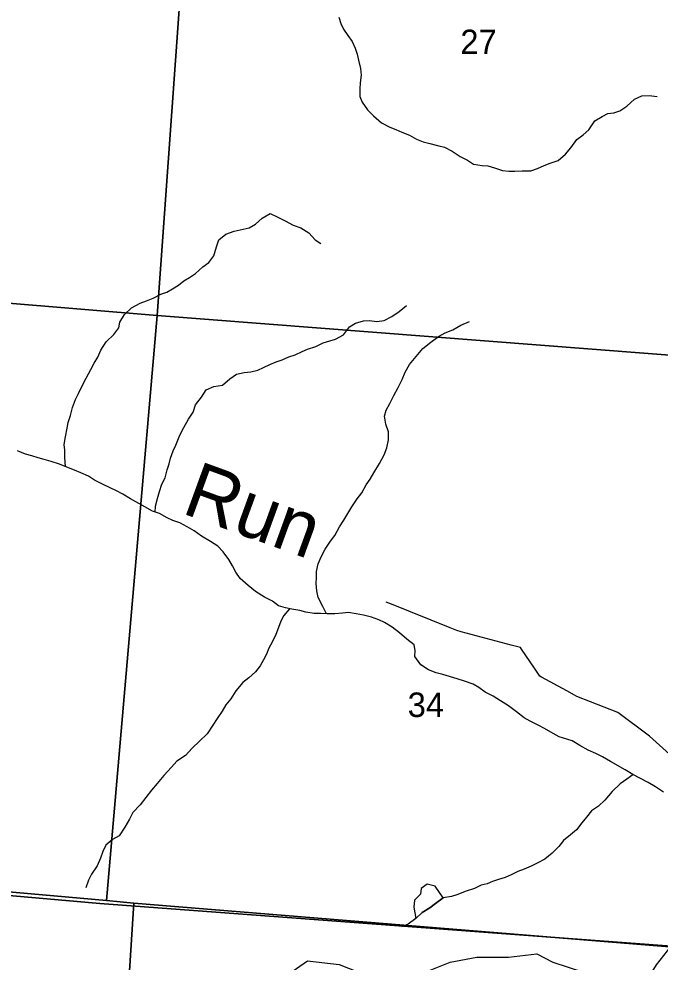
# Model space of a CAD drawing. Extents: x 1715311 to 2083412, y 146837 to 553079.
# Drawn here: x 1969763 to 1975551, y 377700 to 386212 of the extents above; entities that cross this region are included whole.
import ezdxf

# ---------------------------------------------------------------- set-up
doc = ezdxf.new("R2010")
doc.units = 0
for name, color, linetype in [('GM_X_Minor_Lake', 7, 'Continuous'), ('GM_X_Minor_River', 7, 'Continuous'), ('GM_X_Minor_River_Text', 7, 'Continuous'), ('GM_X_Section', 7, 'Continuous'), ('GM_X_Section_Text', 7, 'Continuous'), ('GM_X_Township', 7, 'Continuous'), ('GM_X_Township_Road', 7, 'Continuous'), ('GM_X_Township_ROW', 7, 'Continuous')]:
    doc.layers.add(name, color=color, linetype=linetype)

msp = doc.modelspace()

# ---------------------------------------------------------------- linework, layer by layer
at = {"layer": 'GM_X_Minor_Lake'}
for points in [[(1973592.2, 378280.1), (1973520.6, 378386.4), (1973448.7, 378404.6), (1973392.6, 378364.8), (1973386.4, 378312.8), (1973332.3, 378258.9), (1973328.1, 378196.8), (1973345.8, 378094.7)], [(1973345.8, 378094.7), (1973403.9, 378148.6), (1973472, 378188.4), (1973522.1, 378228.3), (1973592.2, 378280.1)]]:
    msp.add_lwpolyline(points, dxfattribs=at)
at = {"layer": 'GM_X_Minor_River'}
for points in [[(1972652.1, 386227.3), (1972667.9, 386169.2), (1972693.7, 386119.2), (1972731.5, 386063), (1972771.3, 386008.9), (1972799.1, 385946.8), (1972814.9, 385894.7), (1972828.8, 385840.7), (1972846.5, 385762.6), (1972852.3, 385702.6), (1972844.1, 385634.6), (1972839.9, 385580.6), (1972841.7, 385510.5), (1972861.5, 385460.5), (1972909.3, 385392.3), (1972963.1, 385338.1), (1973034.8, 385273.9), (1973110.6, 385235.6), (1973164.5, 385213.5), (1973218.4, 385189.3), (1973288.3, 385161.1), (1973352.2, 385126.9), (1973412, 385102.7), (1973472, 385088.5), (1973551.8, 385066.3), (1973605.8, 385054.1), (1973673.6, 385017.9), (1973745.4, 384969.7), (1973813.3, 384937.5), (1973865.1, 384901.3), (1973943, 384889.1), (1973997, 384884.9), (1974054.9, 384868.8), (1974126.8, 384844.5), (1974184.7, 384838.4), (1974238.7, 384838.2), (1974306.7, 384840), (1974382.6, 384839.8), (1974442.7, 384861.6), (1974502.7, 384887.5), (1974558.7, 384911.3), (1974630.8, 384935.1), (1974696.9, 384990.9), (1974743.1, 385046.8), (1974797.3, 385122.7), (1974855.4, 385164.5), (1974907.5, 385210.4), (1974959.7, 385292.3), (1975027.8, 385330.1), (1975079.9, 385357.9), (1975131.9, 385363.8), (1975187.9, 385381.6), (1975250, 385423.5), (1975320.1, 385487.3), (1975384.2, 385517.1), (1975452.2, 385520.9), (1975524.1, 385510.7)], [(1970182.5, 382172.2), (1970178.8, 382252.9), (1970177.1, 382320.9), (1970173.2, 382371), (1970185.4, 382441), (1970197.7, 382517), (1970207.8, 382571), (1970228, 382633), (1970248.2, 382704.9), (1970274.5, 382776.9), (1970302.6, 382830.8), (1970334.8, 382900.8), (1970369, 382970.7), (1970411.2, 383048.6), (1970443.4, 383104.6), (1970475.6, 383160.5), (1970503.7, 383222.5), (1970552, 383298.3), (1970620.1, 383364.2), (1970664.3, 383424.1), (1970674.4, 383474.1), (1970716.6, 383544), (1970780.8, 383603.8), (1970858.9, 383647.6), (1970914.9, 383667.5), (1970975, 383691.3), (1971045, 383727.1), (1971099.1, 383747), (1971149.1, 383774.8), (1971203.2, 383808.7), (1971253.3, 383848.5), (1971303.4, 383878.4), (1971357.4, 383914.3), (1971423.6, 383974.1), (1971477.7, 384014), (1971523.9, 384073.9), (1971548.1, 384155.8), (1971566.3, 384217.8), (1971632.4, 384267.6), (1971706.5, 384295.4), (1971842.5, 384327), (1971898.5, 384358.9), (1971958.7, 384412.7), (1972030.8, 384456.5), (1972094.6, 384426.3), (1972166.5, 384390.1), (1972238.3, 384349.9), (1972308.2, 384327.7), (1972380, 384281.4), (1972435.8, 384219.2), (1972487.6, 384185.1)], [(1970993.8, 381761.6), (1970997, 381814.2), (1971015.2, 381884.2), (1971033.4, 381946.2), (1971053.6, 382014.2), (1971083.7, 382070.1), (1971101.9, 382142.1), (1971118.1, 382196.1), (1971132.3, 382248.1), (1971154.5, 382314.1), (1971180.6, 382366), (1971214.9, 382454), (1971251.1, 382525.9), (1971293.3, 382599.8), (1971337.5, 382663.7), (1971357.7, 382729.7), (1971411.8, 382797.6), (1971454, 382865.5), (1971524.1, 382895.3), (1971600.1, 382905.1), (1971666.2, 382964.9), (1971728.3, 383006.8), (1971796.3, 383020.6), (1971856.3, 383026.4), (1971918.3, 383042.2), (1971970.4, 383066.1), (1972028.4, 383093.9), (1972086.5, 383115.8), (1972138.5, 383133.6), (1972198.5, 383161.5), (1972256.6, 383181.3), (1972318.6, 383209.1), (1972368.7, 383231), (1972442.7, 383254.8), (1972510.8, 383288.6), (1972570.8, 383306.4), (1972620.8, 383322.3), (1972692.9, 383360.1), (1972747.1, 383434), (1972801.2, 383465.8), (1972873.2, 383487.6), (1972927.2, 383489.5), (1972995.1, 383481.3), (1973061.1, 383491.1), (1973129.2, 383526.9), (1973195.3, 383570.7), (1973261.4, 383624.6)], [(1972538.6, 380843.3), (1972505.2, 380909.2), (1972465.5, 380989.4), (1972451.7, 381051.5), (1972445.9, 381117.5), (1972448, 381169.6), (1972450.2, 381225.6), (1972464.4, 381293.6), (1972490.6, 381357.6), (1972528.8, 381427.5), (1972575, 381499.4), (1972613.2, 381551.3), (1972655.4, 381629.2), (1972695.6, 381689.2), (1972731.7, 381747.1), (1972767.9, 381807), (1972816.1, 381880.9), (1972858.2, 381934.8), (1972898.5, 382006.8), (1972932.6, 382058.7), (1972966.8, 382114.6), (1973019, 382200.5), (1973059.2, 382278.5), (1973085.4, 382342.4), (1973097.6, 382412.4), (1973099.9, 382486.5), (1973076.1, 382554.6), (1973062.3, 382626.6), (1973078.5, 382680.6), (1973110.7, 382740.6), (1973146.9, 382814.5), (1973187.1, 382884.4), (1973221.3, 382958.3), (1973249.5, 383024.3), (1973287.7, 383092.2), (1973347.9, 383166.1), (1973408.1, 383237.9), (1973482.2, 383293.8), (1973550.3, 383345.6), (1973610.4, 383377.4), (1973678.5, 383407.2), (1973752.5, 383447), (1973830.6, 383480.8)], [(1970901, 381808.5), (1970847.1, 381838.7), (1970771.3, 381880.9), (1970701.5, 381923.1), (1970645.6, 381953.3), (1970587.7, 381979.5), (1970517.9, 382011.8), (1970446, 382050), (1970392.2, 382084.2), (1970322.3, 382114.4), (1970266.4, 382140.6), (1970196.6, 382166.8), (1970128.7, 382193), (1970054.8, 382217.2), (1969992.9, 382235.4), (1969937, 382249.6), (1969879.1, 382269.8), (1969823.1, 382283.9), (1969751.3, 382314.2)], [(1975582.1, 379233), (1975510.2, 379281.2), (1975442.4, 379321.5), (1975368.6, 379359.7), (1975302.7, 379391.9), (1975234.9, 379434.2), (1975103.2, 379510.6), (1975029.4, 379552.9), (1974971.5, 379583), (1974901.7, 379613.3), (1974825.8, 379653.5), (1974756, 379695.8), (1974640.2, 379732.1), (1974584.3, 379764.3), (1974506.5, 379808.6), (1974450.6, 379838.8), (1974376.8, 379875), (1974324.9, 379903.2), (1974255.1, 379959.4), (1974181.4, 380013.7), (1974109.5, 380057.9), (1974043.7, 380100.1), (1973971.9, 380136.4), (1973914, 380178.6), (1973862.2, 380206.8), (1973786.3, 380235), (1973718.4, 380255.2), (1973588.6, 380295.6), (1973528.7, 380311.8), (1973460.8, 380338), (1973391, 380382.3), (1973337.3, 380458.5), (1973339.4, 380512.5), (1973329.6, 380564.6), (1973265.8, 380614.8), (1973198, 380671), (1973132.2, 380723.3), (1973064.4, 380763.5), (1973010.5, 380787.7), (1972946.6, 380811.9), (1972874.7, 380832.1), (1972806.8, 380842.3), (1972736.9, 380854.5), (1972682.9, 380848.7), (1972614.9, 380842.9), (1972545, 380843.1), (1972489, 380845.2), (1972429, 380847.4), (1972353.1, 380857.6), (1972299.2, 380871.8), (1972225.3, 380884), (1972169.3, 380896.2), (1972107.4, 380916.4), (1972053.6, 380956.6), (1971979.8, 380994.8), (1971900, 381045.1), (1971832.2, 381097.3), (1971760.4, 381161.6), (1971722.6, 381219.7), (1971690.8, 381275.9), (1971657, 381334), (1971607.3, 381402.2), (1971557.5, 381454.4), (1971491.7, 381494.6), (1971409.9, 381544.8), (1971344, 381591.1), (1971282.2, 381627.3), (1971216.3, 381663.5), (1971152.5, 381685.7), (1971100.6, 381707.9), (1971032.7, 381748.1), (1970968.8, 381770.3), (1970901, 381808.5)], [(1972205.2, 380888.4), (1972155.1, 380828.2), (1972127, 380776.2), (1972104.8, 380720.3), (1972082.6, 380656.3), (1972048.4, 380588.3), (1972018.3, 380534.4), (1971998.1, 380478.4), (1971970, 380426.5), (1971941.8, 380372.5), (1971899.7, 380320.6), (1971837.5, 380264.7), (1971785.4, 380222.9), (1971721.2, 380147), (1971675, 380075.1), (1971630.9, 380021.2), (1971596.7, 379963.2), (1971552.5, 379897.3), (1971514.4, 379837.4), (1971462.2, 379759.5), (1971392, 379693.6), (1971327.8, 379629.8), (1971265.7, 379565.9), (1971189.5, 379512.1), (1971139.4, 379458.2), (1971071.2, 379384.3), (1971011, 379310.5), (1970960.8, 379252.6), (1970908.6, 379184.7), (1970856.5, 379118.8), (1970792.3, 379048.9), (1970762.1, 378989), (1970719.9, 378919), (1970669.7, 378839.1), (1970607.6, 378805.3), (1970547.5, 378755.4), (1970521.3, 378697.4), (1970501.2, 378637.5), (1970469, 378569.5), (1970418.7, 378493.6), (1970390.6, 378439.6), (1970366.4, 378371.6)], [(1975304.9, 379390.8), (1975250.6, 379350), (1975190.5, 379310.2), (1975118.4, 379240.4), (1975052.1, 379162.5), (1974994, 379108.6), (1974931.9, 379064.8), (1974885.8, 379008.9), (1974843.6, 378957), (1974795.4, 378893), (1974741.3, 378847.2), (1974679.2, 378797.3), (1974637.1, 378743.4), (1974576.9, 378683.5), (1974508.8, 378627.7), (1974440.7, 378593.9), (1974386.6, 378566), (1974322.6, 378540.2), (1974266.6, 378518.3), (1974206.5, 378488.5), (1974152.5, 378464.6), (1974090.4, 378444.8), (1974038.4, 378426.9), (1973988.4, 378407.1), (1973934.4, 378393.2), (1973876.3, 378365.3), (1973800.3, 378339.5), (1973716.2, 378305.8), (1973666.2, 378291.9), (1973592.2, 378280.1), (1973522.1, 378228.3), (1973472, 378188.4), (1973403.9, 378148.6), (1973345.8, 378094.7), (1973275.6, 378042.9), (1973217.6, 378017)]]:
    msp.add_lwpolyline(points, dxfattribs=at)
at = {"layer": 'GM_X_Section'}
for points in [[(1965714.6, 389402), (1971405.1, 389017.4), (1971009.8, 383534.4), (1965242.9, 384013.5)], [(1976854.2, 388609.3), (1976414.9, 383117.3), (1971009.8, 383534.4), (1971405.1, 389017.4)], [(1965242.9, 384013.5), (1971009.8, 383534.4), (1970552.5, 378257.2), (1965523.4, 378700.6), (1964933.3, 378739)], [(1971009.8, 383534.4), (1976414.9, 383117.3), (1976005.7, 377809.1), (1970800.6, 378233.4), (1970552.5, 378257.2)], [(1965523.4, 378700.6), (1970552.5, 378257.2), (1970800.6, 378233.4), (1970470.1, 373048.4), (1965081.7, 373496.1)], [(1976005.7, 377809.1), (1976127.7, 377795.1), (1975721.2, 372688), (1970470.1, 373048.4), (1970800.6, 378233.4)]]:
    msp.add_lwpolyline(points, close=True, dxfattribs=at)
at = {"layer": 'GM_X_Township'}
for points in [[(1953358.5, 375895.1), (1953708.9, 379666.7), (1957576.3, 379388.5), (1962883.1, 378906.8), (1963403.7, 378863.7), (1964907.4, 378710.1), (1965054.3, 378699.5), (1965504.4, 378666.9), (1970494.2, 378230.3), (1975651.4, 377844), (1976131.8, 377779.2), (1982963.8, 377254.2)], [(1982963.8, 377254.2), (1976131.8, 377779.2), (1975651.4, 377844), (1970494.2, 378230.3), (1965504.4, 378666.9)]]:
    msp.add_lwpolyline(points, dxfattribs=at)
at = {"layer": 'GM_X_Township_Road'}
msp.add_lwpolyline([(1975534.4, 376516.3), (1975559.3, 376776.2), (1975541, 377080.4), (1975530.8, 377242.4), (1975486.9, 377367.4), (1975453.2, 377482.2), (1975453.2, 377573.3), (1975517.3, 377674.6), (1975651.4, 377844), (1975660.4, 377853.6)], dxfattribs=at)
at = {"layer": 'GM_X_Township_ROW'}
for points in [[(1976178.1, 379050.3), (1976168.9, 379079), (1976094.6, 379180.3), (1975665.3, 379550), (1975453.3, 379740), (1975168.3, 379951.9), (1974797.7, 380095.5), (1974777.8, 380108.9), (1974707.5, 380147.1), (1974479, 380271), (1974463.5, 380279.4), (1974415.7, 380351.3), (1974300.5, 380524.4), (1974291.4, 380538.1), (1974206.8, 380560.7), (1973755, 380681.8), (1973714.9, 380692.5), (1973656.9, 380715.8), (1973126.8, 380929.7), (1973078.2, 380949.2)], [(1971548.3, 377110.6), (1971535.5, 377130.9), (1972367.6, 377711.2), (1972655.2, 377678.4), (1972822.1, 377613.1), (1973085.2, 377547.3), (1973384.9, 377591.1), (1973655.3, 377700.8), (1973896.5, 377744.7), (1974181.6, 377744.7), (1974437.4, 377773.9), (1974583.6, 377700.8), (1974868.6, 377605.8), (1975150.1, 377552.9), (1975453.2, 377482.2)]]:
    msp.add_lwpolyline(points, dxfattribs=at)

# ---------------------------------------------------------------- texts
at = {"layer": 'GM_X_Minor_River_Text'}
msp.add_text('Run', height=500, rotation=339.99911, dxfattribs=at).set_placement((1971220.7, 381755.6))
at = {"layer": 'GM_X_Section_Text'}
for s, p in [('27', (1973747.2, 385893.7)), ('34', (1973271.9, 379911.9))]:
    msp.add_text(s, height=221, rotation=0.00001, dxfattribs=at).set_placement(p)

doc.saveas('drawing.dxf')
